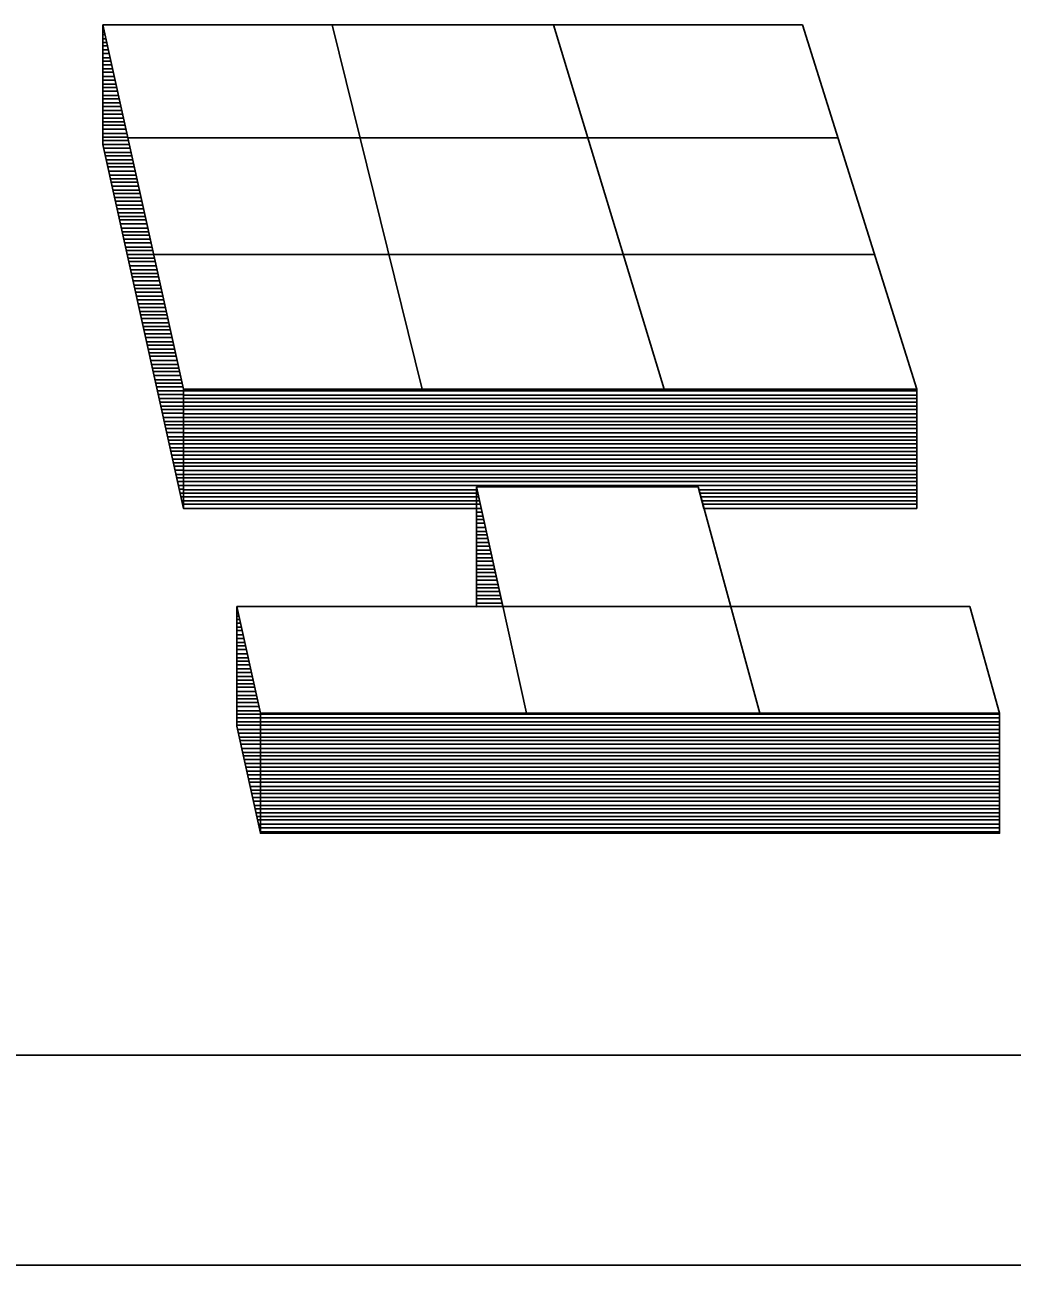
# Model space of a CAD drawing. Extents: x 22369.6 to 22428.3, y 22369.6 to 22415.
# Drawn here: x 22421.9788 to 22422.3228, y 22371.0559 to 22371.4881 of the extents above; entities that cross this region are included whole.
import ezdxf

# ---------------------------------------------------------------- set-up
doc = ezdxf.new("R2010")
doc.units = 0
for name, color, linetype in [('Level 2', 7, 'Continuous'), ('Level 25', 7, 'Continuous'), ('Level 5', 7, 'Continuous'), ('Level 7', 7, 'Continuous')]:
    doc.layers.add(name, color=color, linetype=linetype)

msp = doc.modelspace()

# ---------------------------------------------------------------- linework, layer by layer
at = {"layer": 'Level 2'}
for p, q in [((22422.00606, 22371.48807), (22422.03406, 22371.36107)), ((22422.00606, 22371.48807), (22422.00606, 22371.4464)), ((22422.00606, 22371.48724), (22422.00623, 22371.48724)), ((22422.00606, 22371.48607), (22422.00656, 22371.48607)), ((22422.00606, 22371.48474), (22422.00689, 22371.48474)), ((22422.00606, 22371.48324), (22422.00723, 22371.48324)), ((22422.00606, 22371.4819), (22422.00739, 22371.4819)), ((22422.00606, 22371.48074), (22422.00773, 22371.48074)), ((22422.00606, 22371.4794), (22422.00806, 22371.4794)), ((22422.00606, 22371.47807), (22422.00823, 22371.47807)), ((22422.00606, 22371.47657), (22422.00873, 22371.47657)), ((22422.00606, 22371.4754), (22422.00889, 22371.4754)), ((22422.00606, 22371.47407), (22422.00923, 22371.47407)), ((22422.00606, 22371.47274), (22422.00939, 22371.47274)), ((22422.00606, 22371.47157), (22422.00973, 22371.47157)), ((22422.00606, 22371.47007), (22422.01006, 22371.47007)), ((22422.00606, 22371.46874), (22422.01023, 22371.46874)), ((22422.00606, 22371.4674), (22422.01073, 22371.4674)), ((22422.00606, 22371.46624), (22422.01089, 22371.46624)), ((22422.00606, 22371.4649), (22422.01123, 22371.4649)), ((22422.00606, 22371.4634), (22422.01156, 22371.4634)), ((22422.00606, 22371.46224), (22422.01173, 22371.46224)), ((22422.00606, 22371.4609), (22422.01206, 22371.4609)), ((22422.00606, 22371.45957), (22422.01239, 22371.45957)), ((22422.00606, 22371.45824), (22422.01273, 22371.45824)), ((22422.00606, 22371.4569), (22422.01289, 22371.4569)), ((22422.00606, 22371.45557), (22422.01323, 22371.45557)), ((22422.00606, 22371.45424), (22422.01356, 22371.45424)), ((22422.00606, 22371.45307), (22422.01373, 22371.45307)), ((22422.00606, 22371.45174), (22422.01423, 22371.45174)), ((22422.00606, 22371.45024), (22422.01439, 22371.45024)), ((22422.00606, 22371.4489), (22422.01473, 22371.4489)), ((22422.00606, 22371.44774), (22422.01489, 22371.44774)), ((22422.00606, 22371.4464), (22422.03406, 22371.31957)), ((22422.00606, 22371.4464), (22422.01523, 22371.4464)), ((22422.00639, 22371.44507), (22422.01556, 22371.44507)), ((22422.00656, 22371.44357), (22422.01573, 22371.44357)), ((22422.00706, 22371.4424), (22422.01623, 22371.4424)), ((22422.00723, 22371.44107), (22422.01656, 22371.44107)), ((22422.00756, 22371.43974), (22422.01673, 22371.43974)), ((22422.00789, 22371.43857), (22422.01706, 22371.43857)), ((22422.00806, 22371.43707), (22422.01723, 22371.43707)), ((22422.00839, 22371.43574), (22422.01756, 22371.43574)), ((22422.00873, 22371.4344), (22422.01789, 22371.4344)), ((22422.00906, 22371.43324), (22422.01823, 22371.43324)), ((22422.00939, 22371.4319), (22422.01856, 22371.4319)), ((22422.00956, 22371.4304), (22422.01873, 22371.4304)), ((22422.00989, 22371.42924), (22422.01906, 22371.42924)), ((22422.01006, 22371.4279), (22422.01923, 22371.4279)), ((22422.01056, 22371.42657), (22422.01973, 22371.42657)), ((22422.01073, 22371.42524), (22422.01989, 22371.42524)), ((22422.01106, 22371.4239), (22422.02023, 22371.4239)), ((22422.01139, 22371.42257), (22422.02056, 22371.42257)), ((22422.01156, 22371.42124), (22422.02073, 22371.42124)), ((22422.01189, 22371.42007), (22422.02106, 22371.42007)), ((22422.01206, 22371.41874), (22422.02156, 22371.41874)), ((22422.01256, 22371.41724), (22422.02173, 22371.41724)), ((22422.01273, 22371.4159), (22422.02206, 22371.4159)), ((22422.01306, 22371.41474), (22422.02223, 22371.41474)), ((22422.01339, 22371.4134), (22422.02256, 22371.4134)), ((22422.01356, 22371.41207), (22422.02273, 22371.41207)), ((22422.01389, 22371.41057), (22422.02306, 22371.41057)), ((22422.01439, 22371.4094), (22422.02356, 22371.4094)), ((22422.01456, 22371.40807), (22422.02373, 22371.40807)), ((22422.01489, 22371.40674), (22422.02406, 22371.40674)), ((22422.01506, 22371.40557), (22422.02423, 22371.40557)), ((22422.01539, 22371.40407), (22422.02456, 22371.40407)), ((22422.01556, 22371.40274), (22422.02473, 22371.40274)), ((22422.01606, 22371.4014), (22422.02523, 22371.4014)), ((22422.01639, 22371.40024), (22422.02556, 22371.40024)), ((22422.01656, 22371.3989), (22422.02573, 22371.3989)), ((22422.01689, 22371.3974), (22422.02606, 22371.3974)), ((22422.01706, 22371.39624), (22422.02639, 22371.39624)), ((22422.01739, 22371.3949), (22422.02656, 22371.3949)), ((22422.01756, 22371.39357), (22422.02706, 22371.39357)), ((22422.01806, 22371.39224), (22422.02723, 22371.39224)), ((22422.01839, 22371.3909), (22422.02756, 22371.3909)), ((22422.01856, 22371.38957), (22422.02773, 22371.38957)), ((22422.01889, 22371.38824), (22422.02806, 22371.38824)), ((22422.01923, 22371.38707), (22422.02839, 22371.38707)), ((22422.01939, 22371.38574), (22422.02856, 22371.38574)), ((22422.01989, 22371.38424), (22422.02906, 22371.38424)), ((22422.02006, 22371.3829), (22422.02923, 22371.3829)), ((22422.02039, 22371.38174), (22422.02956, 22371.38174)), ((22422.02056, 22371.3804), (22422.02973, 22371.3804)), ((22422.02089, 22371.37907), (22422.03006, 22371.37907)), ((22422.02123, 22371.37757), (22422.03039, 22371.37757)), ((22422.02156, 22371.3764), (22422.03073, 22371.3764)), ((22422.02189, 22371.37507), (22422.03106, 22371.37507)), ((22422.02206, 22371.37374), (22422.03139, 22371.37374)), ((22422.02239, 22371.37257), (22422.03156, 22371.37257)), ((22422.02256, 22371.37107), (22422.03189, 22371.37107)), ((22422.02289, 22371.36974), (22422.03206, 22371.36974)), ((22422.02339, 22371.3684), (22422.03256, 22371.3684)), ((22422.02356, 22371.36724), (22422.03273, 22371.36724)), ((22422.02389, 22371.3659), (22422.03306, 22371.3659)), ((22422.02423, 22371.3644), (22422.03339, 22371.3644)), ((22422.02439, 22371.36324), (22422.03356, 22371.36324)), ((22422.02473, 22371.3619), (22422.03389, 22371.3619)), ((22422.02489, 22371.36057), (22422.03406, 22371.36057)), ((22422.02539, 22371.35924), (22422.03406, 22371.35924)), ((22422.03406, 22371.36107), (22422.28956, 22371.36107)), ((22422.03406, 22371.36057), (22422.28956, 22371.36057)), ((22422.03406, 22371.35907), (22422.28956, 22371.35907)), ((22422.02556, 22371.3579), (22422.03406, 22371.3579)), ((22422.02589, 22371.35657), (22422.03406, 22371.35657)), ((22422.02623, 22371.35524), (22422.03406, 22371.35524)), ((22422.02639, 22371.35407), (22422.03406, 22371.35407)), ((22422.03406, 22371.3579), (22422.28956, 22371.3579)), ((22422.03406, 22371.35657), (22422.28956, 22371.35657)), ((22422.03406, 22371.35524), (22422.28956, 22371.35524)), ((22422.03406, 22371.35407), (22422.28956, 22371.35407)), ((22422.02673, 22371.35274), (22422.03406, 22371.35274)), ((22422.02706, 22371.35124), (22422.03406, 22371.35124)), ((22422.02739, 22371.3499), (22422.03406, 22371.3499)), ((22422.03406, 22371.35257), (22422.28956, 22371.35257)), ((22422.03406, 22371.35124), (22422.28956, 22371.35124)), ((22422.03406, 22371.3499), (22422.28956, 22371.3499)), ((22422.02756, 22371.34874), (22422.03406, 22371.34874)), ((22422.02789, 22371.3474), (22422.03406, 22371.3474)), ((22422.02823, 22371.34607), (22422.03406, 22371.34607)), ((22422.03406, 22371.34874), (22422.28956, 22371.34874)), ((22422.03406, 22371.3474), (22422.28956, 22371.3474)), ((22422.03406, 22371.3459), (22422.28956, 22371.3459)), ((22422.02839, 22371.34457), (22422.03406, 22371.34457)), ((22422.02889, 22371.3434), (22422.03406, 22371.3434)), ((22422.02906, 22371.34207), (22422.03406, 22371.34207)), ((22422.03406, 22371.34457), (22422.28956, 22371.34457)), ((22422.03406, 22371.3434), (22422.28956, 22371.3434)), ((22422.03406, 22371.34207), (22422.28956, 22371.34207)), ((22422.02939, 22371.34074), (22422.03406, 22371.34074)), ((22422.02973, 22371.33957), (22422.03406, 22371.33957)), ((22422.02989, 22371.33807), (22422.03406, 22371.33807)), ((22422.03023, 22371.33674), (22422.03406, 22371.33674)), ((22422.03406, 22371.34074), (22422.28956, 22371.34074)), ((22422.03406, 22371.3394), (22422.28956, 22371.3394)), ((22422.03406, 22371.33807), (22422.28956, 22371.33807)), ((22422.03406, 22371.33674), (22422.28956, 22371.33674)), ((22422.03039, 22371.3354), (22422.03406, 22371.3354)), ((22422.03089, 22371.33424), (22422.03406, 22371.33424)), ((22422.03106, 22371.3329), (22422.03406, 22371.3329)), ((22422.03406, 22371.3354), (22422.28956, 22371.3354)), ((22422.03406, 22371.33424), (22422.28956, 22371.33424)), ((22422.03406, 22371.33274), (22422.28956, 22371.33274)), ((22422.03139, 22371.3314), (22422.03406, 22371.3314)), ((22422.03173, 22371.33024), (22422.03406, 22371.33024)), ((22422.03189, 22371.3289), (22422.03406, 22371.3289)), ((22422.03406, 22371.3314), (22422.28956, 22371.3314)), ((22422.03406, 22371.33024), (22422.28956, 22371.33024)), ((22422.03406, 22371.3289), (22422.28956, 22371.3289)), ((22422.03223, 22371.32757), (22422.03406, 22371.32757)), ((22422.03256, 22371.32624), (22422.03406, 22371.32624)), ((22422.03289, 22371.3249), (22422.03406, 22371.3249)), ((22422.03406, 22371.32757), (22422.28956, 22371.32757)), ((22422.03406, 22371.32607), (22422.13623, 22371.32607)), ((22422.03406, 22371.3249), (22422.13623, 22371.3249)), ((22422.13623, 22371.32707), (22422.21339, 22371.32707)), ((22422.13623, 22371.32707), (22422.13623, 22371.28524)), ((22422.13623, 22371.32607), (22422.13639, 22371.32607)), ((22422.13623, 22371.3249), (22422.13656, 22371.3249)), ((22422.21356, 22371.32607), (22422.28956, 22371.32607)), ((22422.21406, 22371.3249), (22422.28956, 22371.3249)), ((22422.03306, 22371.32357), (22422.03406, 22371.32357)), ((22422.03339, 22371.32224), (22422.03406, 22371.32224)), ((22422.03373, 22371.32107), (22422.03406, 22371.32107)), ((22422.03389, 22371.31974), (22422.03406, 22371.31974)), ((22422.03406, 22371.32357), (22422.13623, 22371.32357)), ((22422.03406, 22371.32224), (22422.13623, 22371.32224)), ((22422.03406, 22371.32107), (22422.13623, 22371.32107)), ((22422.03406, 22371.31957), (22422.13623, 22371.31957)), ((22422.03406, 22371.31957), (22422.13623, 22371.31957)), ((22422.13623, 22371.32357), (22422.13706, 22371.32357)), ((22422.13623, 22371.32224), (22422.13723, 22371.32224)), ((22422.13623, 22371.32107), (22422.13756, 22371.32107)), ((22422.13623, 22371.31957), (22422.13789, 22371.31957)), ((22422.21439, 22371.32357), (22422.28956, 22371.32357)), ((22422.21473, 22371.32224), (22422.28956, 22371.32224)), ((22422.21506, 22371.32107), (22422.28956, 22371.32107)), ((22422.21539, 22371.31957), (22422.28956, 22371.31957)), ((22422.21539, 22371.31957), (22422.28956, 22371.31957)), ((22422.13623, 22371.31824), (22422.13806, 22371.31824)), ((22422.13623, 22371.3169), (22422.13839, 22371.3169)), ((22422.13623, 22371.31574), (22422.13873, 22371.31574)), ((22422.13623, 22371.3144), (22422.13906, 22371.3144)), ((22422.13623, 22371.3129), (22422.13923, 22371.3129)), ((22422.13623, 22371.31157), (22422.13956, 22371.31157)), ((22422.13623, 22371.3104), (22422.13989, 22371.3104)), ((22422.13623, 22371.30907), (22422.14006, 22371.30907)), ((22422.13623, 22371.30774), (22422.14056, 22371.30774)), ((22422.13623, 22371.3064), (22422.14089, 22371.3064)), ((22422.13623, 22371.30507), (22422.14106, 22371.30507)), ((22422.13623, 22371.30374), (22422.14139, 22371.30374)), ((22422.13623, 22371.3024), (22422.14156, 22371.3024)), ((22422.13623, 22371.30124), (22422.14189, 22371.30124)), ((22422.13623, 22371.29974), (22422.14206, 22371.29974)), ((22422.13623, 22371.2984), (22422.14256, 22371.2984)), ((22422.13623, 22371.29724), (22422.14289, 22371.29724)), ((22422.13623, 22371.2959), (22422.14306, 22371.2959)), ((22422.13623, 22371.29457), (22422.14339, 22371.29457)), ((22422.13623, 22371.29307), (22422.14356, 22371.29307)), ((22422.13623, 22371.2919), (22422.14389, 22371.2919)), ((22422.13623, 22371.29057), (22422.14423, 22371.29057)), ((22422.13623, 22371.28924), (22422.14456, 22371.28924)), ((22422.05273, 22371.2854), (22422.06089, 22371.24824)), ((22422.05273, 22371.2854), (22422.05273, 22371.24374)), ((22422.13623, 22371.28807), (22422.14489, 22371.28807)), ((22422.13623, 22371.28657), (22422.14506, 22371.28657)), ((22422.05273, 22371.28357), (22422.05323, 22371.28357)), ((22422.05273, 22371.28207), (22422.05339, 22371.28207)), ((22422.05273, 22371.2809), (22422.05373, 22371.2809)), ((22422.05273, 22371.27957), (22422.05389, 22371.27957)), ((22422.05273, 22371.27824), (22422.05423, 22371.27824)), ((22422.05273, 22371.27707), (22422.05456, 22371.27707)), ((22422.05273, 22371.27557), (22422.05489, 22371.27557)), ((22422.05273, 22371.27424), (22422.05523, 22371.27424)), ((22422.05273, 22371.2729), (22422.05539, 22371.2729)), ((22422.05273, 22371.27174), (22422.05573, 22371.27174)), ((22422.05273, 22371.2704), (22422.05589, 22371.2704)), ((22422.05273, 22371.2689), (22422.05639, 22371.2689)), ((22422.05273, 22371.26757), (22422.05673, 22371.26757)), ((22422.05273, 22371.2664), (22422.05689, 22371.2664)), ((22422.05273, 22371.26507), (22422.05723, 22371.26507)), ((22422.05273, 22371.26374), (22422.05739, 22371.26374)), ((22422.05273, 22371.2624), (22422.05773, 22371.2624)), ((22422.05273, 22371.26107), (22422.05789, 22371.26107)), ((22422.05273, 22371.25974), (22422.05839, 22371.25974)), ((22422.05273, 22371.2584), (22422.05873, 22371.2584)), ((22422.05273, 22371.25724), (22422.05889, 22371.25724)), ((22422.05273, 22371.25574), (22422.05923, 22371.25574)), ((22422.05273, 22371.2544), (22422.05939, 22371.2544)), ((22422.05273, 22371.25324), (22422.05973, 22371.25324)), ((22422.05273, 22371.2519), (22422.06006, 22371.2519)), ((22422.05273, 22371.25057), (22422.06039, 22371.25057)), ((22422.05273, 22371.24907), (22422.06073, 22371.24907)), ((22422.05273, 22371.2479), (22422.31839, 22371.2479)), ((22422.05273, 22371.24657), (22422.31839, 22371.24657)), ((22422.06089, 22371.24824), (22422.31839, 22371.24824)), ((22422.06089, 22371.24824), (22422.06089, 22371.2064)), ((22422.05273, 22371.24524), (22422.31839, 22371.24524)), ((22422.05273, 22371.24407), (22422.31839, 22371.24407)), ((22422.05273, 22371.24374), (22422.06089, 22371.2064)), ((22422.05306, 22371.24257), (22422.31839, 22371.24257)), ((22422.05323, 22371.24124), (22422.31839, 22371.24124)), ((22422.05356, 22371.2399), (22422.31839, 22371.2399)), ((22422.05373, 22371.23874), (22422.31839, 22371.23874)), ((22422.05406, 22371.2374), (22422.31839, 22371.2374)), ((22422.05456, 22371.2359), (22422.31839, 22371.2359)), ((22422.05473, 22371.23457), (22422.31839, 22371.23457)), ((22422.05506, 22371.2334), (22422.31839, 22371.2334)), ((22422.05523, 22371.23207), (22422.31839, 22371.23207)), ((22422.05556, 22371.23074), (22422.31839, 22371.23074)), ((22422.05573, 22371.2294), (22422.31839, 22371.2294)), ((22422.05606, 22371.22807), (22422.31839, 22371.22807)), ((22422.05656, 22371.22674), (22422.31839, 22371.22674)), ((22422.05673, 22371.2254), (22422.31839, 22371.2254)), ((22422.05706, 22371.22424), (22422.31839, 22371.22424)), ((22422.05723, 22371.22274), (22422.31839, 22371.22274)), ((22422.05756, 22371.2214), (22422.31839, 22371.2214)), ((22422.05773, 22371.22024), (22422.31839, 22371.22024)), ((22422.05823, 22371.2189), (22422.31839, 22371.2189)), ((22422.05856, 22371.21757), (22422.31839, 22371.21757)), ((22422.05873, 22371.21607), (22422.31839, 22371.21607)), ((22422.05906, 22371.2149), (22422.31839, 22371.2149)), ((22422.05939, 22371.21357), (22422.31839, 22371.21357)), ((22422.05956, 22371.21224), (22422.31839, 22371.21224)), ((22422.06006, 22371.21107), (22422.31839, 22371.21107)), ((22422.06023, 22371.20957), (22422.31839, 22371.20957)), ((22422.06056, 22371.20824), (22422.31839, 22371.20824)), ((22422.06073, 22371.2069), (22422.31839, 22371.2069)), ((22422.06089, 22371.2064), (22422.31839, 22371.2064)), ((22422.86906, 22371.12907), (22421.59873, 22371.12907))]:
    msp.add_line(p, q, dxfattribs=at)
for points in [[(22422.00606, 22371.48807), (22422.00606, 22371.4464), (22422.03406, 22371.31957), (22422.03406, 22371.36107)], [(22422.03406, 22371.36107), (22422.03406, 22371.31957), (22422.13623, 22371.31957), (22422.13623, 22371.32707), (22422.21339, 22371.32707), (22422.21539, 22371.31957), (22422.28956, 22371.31957), (22422.28956, 22371.36107)], [(22422.13623, 22371.32707), (22422.13623, 22371.28524), (22422.14539, 22371.2854)], [(22422.05273, 22371.2854), (22422.05273, 22371.24374), (22422.06089, 22371.2064), (22422.31839, 22371.2064), (22422.31839, 22371.24824), (22422.06089, 22371.24824)]]:
    msp.add_lwpolyline(points, close=True, dxfattribs=at)
at = {"layer": 'Level 25'}
for p, q in [((22422.28956, 22371.36107), (22422.28956, 22371.31957)), ((22422.05273, 22371.2849), (22422.05289, 22371.2849)), ((22422.31839, 22371.24824), (22422.31839, 22371.2064))]:
    msp.add_line(p, q, dxfattribs=at)
at = {"layer": 'Level 5'}
msp.add_line((22422.87406, 22371.0559), (22421.59873, 22371.0559), dxfattribs=at)
at = {"layer": 'Level 7'}
for p, q in [((22422.00606, 22371.48807), (22422.24973, 22371.48807)), ((22422.08589, 22371.48807), (22422.11723, 22371.36107)), ((22422.16306, 22371.48807), (22422.20156, 22371.36107)), ((22422.28956, 22371.36107), (22422.24973, 22371.48807)), ((22422.01473, 22371.44874), (22422.26206, 22371.44874)), ((22422.02373, 22371.40807), (22422.27489, 22371.40807)), ((22422.13623, 22371.32707), (22422.15356, 22371.24824)), ((22422.23489, 22371.24824), (22422.21339, 22371.32707)), ((22422.05273, 22371.2854), (22422.30806, 22371.2854)), ((22422.31839, 22371.24824), (22422.30806, 22371.2854))]:
    msp.add_line(p, q, dxfattribs=at)

doc.saveas('drawing.dxf')
